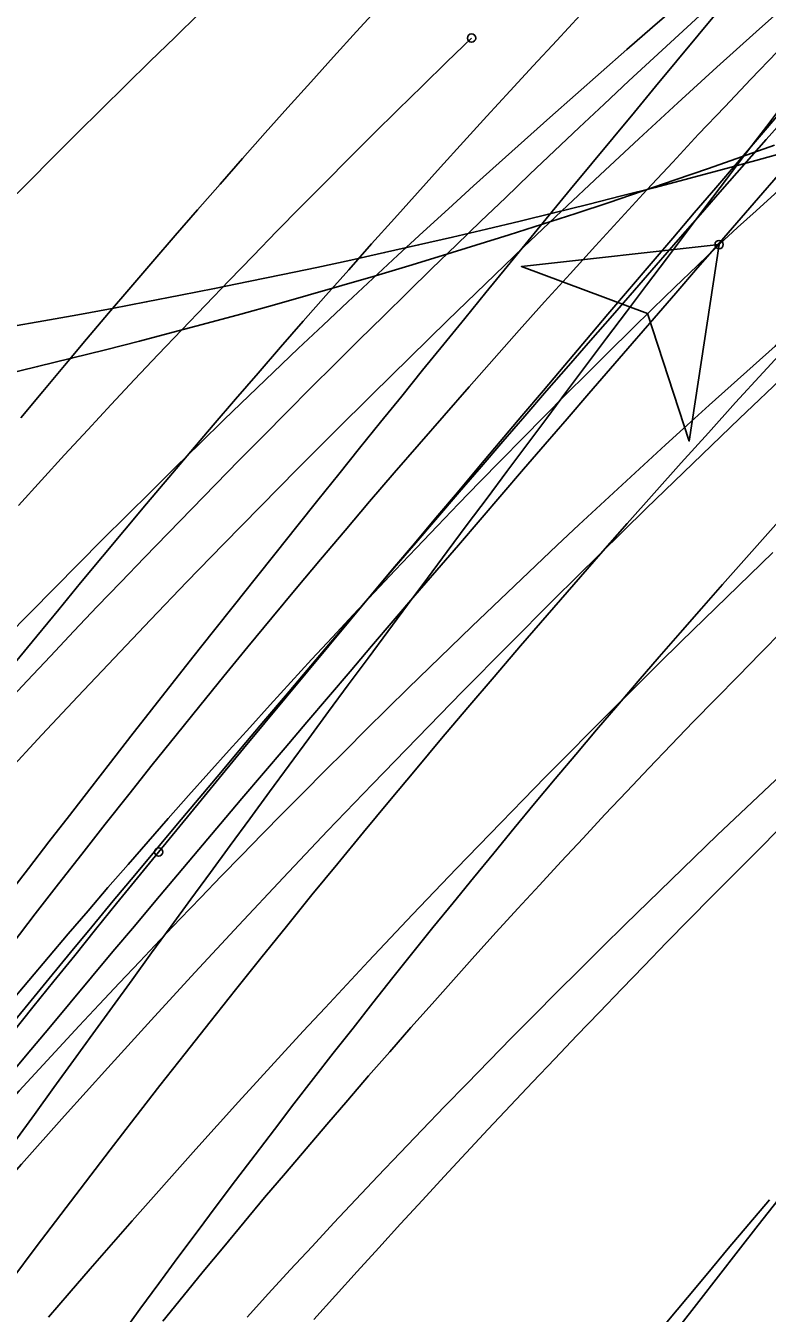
# Model space of a CAD drawing. Extents: x -14 to 1565148, y -25 to 642856.
# Drawn here: x 1564847.19 to 1564854.65, y 636396.17 to 636409.12 of the extents above; entities that cross this region are included whole.
import ezdxf

# ---------------------------------------------------------------- set-up
doc = ezdxf.new("R2010")
doc.units = 0
for name, color, linetype in [('GE_X_Alignment', 7, 'Continuous'), ('MT_P_Drums', 7, 'Continuous'), ('PM_P_Edge_Line', 7, 'Continuous'), ('PV_P_EOP', 7, 'Continuous'), ('PV_P_Saw_Cut_Line', 7, 'Continuous'), ('TR_Turning_Path23', 7, 'Continuous'), ('TR_Turning_Path25', 7, 'Continuous'), ('TR_Turning_Path27', 7, 'Continuous'), ('TR_Turning_Path28', 7, 'Continuous'), ('TR_Turning_Path28 - Copy-1', 7, 'Continuous')]:
    doc.layers.add(name, color=color, linetype=linetype)

msp = doc.modelspace()

# ---------------------------------------------------------------- linework, layer by layer
at = {"layer": 'GE_X_Alignment'}
msp.add_arc((1565016.489, 636270.393), 195, 135.38222, 155.06295, dxfattribs=at)
at = {"layer": 'MT_P_Drums'}
for points in [[(1564847, 636402.974), (1564847.24, 636403.22), (1564847.481, 636403.465), (1564847.722, 636403.709), (1564847.965, 636403.953), (1564848.208, 636404.196), (1564848.452, 636404.438), (1564848.697, 636404.68), (1564848.943, 636404.92), (1564849.189, 636405.16), (1564849.437, 636405.399), (1564849.685, 636405.637), (1564849.933, 636405.874), (1564850.183, 636406.111), (1564850.433, 636406.346), (1564850.684, 636406.581), (1564850.936, 636406.815), (1564851.189, 636407.048), (1564851.443, 636407.28), (1564851.697, 636407.512), (1564851.952, 636407.743), (1564852.207, 636407.972), (1564852.464, 636408.201), (1564852.721, 636408.429), (1564852.979, 636408.657), (1564853.238, 636408.883), (1564853.497, 636409.109), (1564853.758, 636409.333)], [(1564848.529, 636400.809), (1564848.742, 636401.069), (1564848.955, 636401.33), (1564849.169, 636401.59), (1564849.383, 636401.85), (1564849.597, 636402.109), (1564849.812, 636402.368), (1564850.026, 636402.627), (1564850.241, 636402.885), (1564850.455, 636403.142), (1564850.67, 636403.4), (1564850.885, 636403.657), (1564851.101, 636403.914), (1564851.317, 636404.172), (1564851.533, 636404.428), (1564851.749, 636404.685), (1564851.965, 636404.941), (1564852.182, 636405.197), (1564852.398, 636405.453), (1564852.615, 636405.709), (1564852.831, 636405.965), (1564853.048, 636406.22), (1564853.265, 636406.475), (1564853.482, 636406.73), (1564853.699, 636406.984), (1564853.916, 636407.239), (1564854.133, 636407.493), (1564854.351, 636407.748), (1564854.568, 636408.002), (1564854.785, 636408.256)], [(1564849.418, 636396.129), (1564849.635, 636396.367), (1564849.853, 636396.604), (1564850.073, 636396.841), (1564850.292, 636397.077), (1564850.513, 636397.313), (1564850.734, 636397.547), (1564850.957, 636397.781), (1564851.18, 636398.014), (1564851.403, 636398.247), (1564851.628, 636398.478), (1564851.853, 636398.709), (1564852.079, 636398.939), (1564852.306, 636399.169), (1564852.533, 636399.398), (1564852.762, 636399.625), (1564852.991, 636399.853), (1564853.22, 636400.079), (1564853.451, 636400.305), (1564853.682, 636400.53), (1564853.914, 636400.754), (1564854.147, 636400.977), (1564854.38, 636401.2), (1564854.615, 636401.422), (1564854.85, 636401.643)], [(1564844.774, 636396.095), (1564844.979, 636396.36), (1564845.185, 636396.624), (1564845.392, 636396.887), (1564845.598, 636397.151), (1564845.805, 636397.414), (1564846.013, 636397.677), (1564846.221, 636397.94), (1564846.429, 636398.202), (1564846.637, 636398.464), (1564846.846, 636398.726), (1564847.055, 636398.987), (1564847.265, 636399.248), (1564847.475, 636399.509), (1564847.685, 636399.769), (1564847.895, 636400.03), (1564848.106, 636400.29), (1564848.317, 636400.549), (1564848.529, 636400.809)]]:
    msp.add_lwpolyline(points, dxfattribs=at)
msp.add_circle((1564848.529, 636400.809), 0.0417, dxfattribs=at)
msp.add_circle((1564848.529, 636400.809), 0.0417, dxfattribs=at)
msp.add_arc((1564921.89, 636330.169), 101.22, 129.21105, 150.71237, dxfattribs=at)
at = {"layer": 'PM_P_Edge_Line'}
for points in [[(1564847.087, 636402.715), (1564847.305, 636402.982), (1564847.524, 636403.249), (1564847.744, 636403.516), (1564847.964, 636403.782), (1564848.185, 636404.047), (1564848.407, 636404.312), (1564848.63, 636404.576), (1564848.854, 636404.84), (1564849.078, 636405.103), (1564849.303, 636405.365), (1564849.529, 636405.627), (1564849.756, 636405.888), (1564849.983, 636406.149), (1564850.211, 636406.409), (1564850.44, 636406.668), (1564850.669, 636406.927), (1564850.9, 636407.185), (1564851.131, 636407.443), (1564851.363, 636407.7), (1564851.595, 636407.956), (1564851.829, 636408.212), (1564852.063, 636408.467), (1564852.297, 636408.721), (1564852.533, 636408.975), (1564852.769, 636409.228)], [(1564854.672, 636397.31), (1564854.465, 636397.065), (1564854.258, 636396.819), (1564854.052, 636396.572), (1564853.846, 636396.325), (1564853.641, 636396.078)]]:
    msp.add_lwpolyline(points, dxfattribs=at)
msp.add_arc((1564943.308, 636324.489), 120.217, 121.77042, 146.71209, dxfattribs=at)
at = {"layer": 'PV_P_EOP'}
for radius in [195, 194.5]:
    msp.add_arc((1565016.489, 636270.393), radius, 135.38222, 155.06295, dxfattribs=at)
at = {"layer": 'PV_P_Saw_Cut_Line'}
for points in [[(1564847.118, 636404.296), (1564847.35, 636404.551), (1564847.583, 636404.805), (1564847.817, 636405.058), (1564848.052, 636405.311), (1564848.287, 636405.563), (1564848.523, 636405.814), (1564848.761, 636406.064), (1564848.999, 636406.313), (1564849.238, 636406.561), (1564849.478, 636406.809), (1564849.719, 636407.056), (1564849.96, 636407.301), (1564850.203, 636407.546), (1564850.446, 636407.791), (1564850.69, 636408.034), (1564850.936, 636408.276), (1564851.182, 636408.518), (1564851.428, 636408.759), (1564851.676, 636408.999)], [(1564847.001, 636399.016), (1564847.215, 636399.277), (1564847.429, 636399.537), (1564847.643, 636399.797), (1564847.858, 636400.057), (1564848.073, 636400.317), (1564848.288, 636400.576), (1564848.504, 636400.835), (1564848.72, 636401.094), (1564848.936, 636401.352), (1564849.153, 636401.61), (1564849.37, 636401.868), (1564849.587, 636402.125), (1564849.804, 636402.382), (1564850.022, 636402.639), (1564850.24, 636402.896), (1564850.458, 636403.152), (1564850.676, 636403.408), (1564850.895, 636403.664), (1564851.114, 636403.92), (1564851.333, 636404.175), (1564851.552, 636404.43), (1564851.772, 636404.685), (1564851.991, 636404.939), (1564852.211, 636405.194), (1564852.431, 636405.448), (1564852.651, 636405.702), (1564852.872, 636405.956), (1564853.092, 636406.209), (1564853.313, 636406.462), (1564853.534, 636406.715), (1564853.755, 636406.968), (1564853.976, 636407.221), (1564854.197, 636407.474), (1564854.419, 636407.726), (1564854.64, 636407.978), (1564854.862, 636408.23)], [(1564854.166, 636406.921), (1564852.178, 636406.699), (1564853.445, 636406.228), (1564853.866, 636404.944), (1564854.166, 636406.921)], [(1564848.571, 636396.09), (1564848.774, 636396.339), (1564848.978, 636396.589), (1564849.183, 636396.837), (1564849.389, 636397.085), (1564849.595, 636397.332), (1564849.803, 636397.579), (1564850.011, 636397.824), (1564850.22, 636398.069), (1564850.431, 636398.313), (1564850.641, 636398.557), (1564850.853, 636398.8), (1564851.066, 636399.042), (1564851.279, 636399.283), (1564851.494, 636399.523), (1564851.709, 636399.763), (1564851.925, 636400.002), (1564852.142, 636400.24), (1564852.359, 636400.477), (1564852.578, 636400.714), (1564852.797, 636400.95), (1564853.017, 636401.185), (1564853.238, 636401.419), (1564853.46, 636401.653), (1564853.683, 636401.886), (1564853.906, 636402.118), (1564854.131, 636402.349), (1564854.356, 636402.579), (1564854.582, 636402.809), (1564854.808, 636403.038)]]:
    msp.add_lwpolyline(points, dxfattribs=at)
msp.add_lwpolyline([(1564854.166, 636406.921), (1564852.178, 636406.699), (1564853.445, 636406.228), (1564853.866, 636404.944)], close=True, dxfattribs=at)
for centre in [(1564851.676, 636408.999), (1564854.166, 636406.921), (1564854.166, 636406.921)]:
    msp.add_circle(centre, 0.0417, dxfattribs=at)
for centre, radius, start, end in [((1564910.732, 636345.556), 83.459, 121.5902, 132.66978), ((1564919.769, 636338.45), 94.827, 133.7745, 157.54664)]:
    msp.add_arc(centre, radius, start, end, dxfattribs=at)
at = {"layer": 'TR_Turning_Path23'}
for points in [[(1564847.014, 636400.377), (1564847.219, 636400.644), (1564847.425, 636400.911), (1564847.631, 636401.177), (1564847.837, 636401.443), (1564848.043, 636401.709), (1564848.25, 636401.974), (1564848.458, 636402.239), (1564848.666, 636402.504), (1564848.874, 636402.768), (1564849.082, 636403.032), (1564849.291, 636403.296), (1564849.5, 636403.559), (1564849.71, 636403.823), (1564849.919, 636404.085), (1564850.129, 636404.348), (1564850.34, 636404.61), (1564850.55, 636404.872), (1564850.761, 636405.134), (1564850.973, 636405.395), (1564851.184, 636405.657), (1564851.396, 636405.918), (1564851.608, 636406.178), (1564851.82, 636406.439), (1564852.033, 636406.699), (1564852.245, 636406.959), (1564852.458, 636407.218), (1564852.672, 636407.478), (1564852.885, 636407.737), (1564853.099, 636407.996), (1564853.313, 636408.254), (1564853.527, 636408.513), (1564853.741, 636408.771), (1564853.955, 636409.029), (1564854.17, 636409.287)], [(1564847.144, 636405.179), (1564847.363, 636405.443), (1564847.583, 636405.706), (1564847.804, 636405.969), (1564848.026, 636406.231), (1564848.248, 636406.492), (1564848.472, 636406.752), (1564848.696, 636407.012), (1564848.921, 636407.271), (1564849.147, 636407.53), (1564849.373, 636407.787), (1564849.601, 636408.044), (1564849.829, 636408.3), (1564850.058, 636408.556), (1564850.288, 636408.811), (1564850.519, 636409.065), (1564850.751, 636409.318)], [(1564848.151, 636395.948), (1564848.341, 636396.209), (1564848.531, 636396.469), (1564848.723, 636396.729), (1564848.915, 636396.988), (1564849.109, 636397.246), (1564849.303, 636397.504), (1564849.498, 636397.761), (1564849.693, 636398.018), (1564849.89, 636398.274), (1564850.087, 636398.529), (1564850.285, 636398.784), (1564850.484, 636399.038), (1564850.684, 636399.292), (1564850.884, 636399.545), (1564851.086, 636399.797), (1564851.288, 636400.048), (1564851.491, 636400.299), (1564851.694, 636400.549), (1564851.899, 636400.799), (1564852.104, 636401.048), (1564852.31, 636401.296), (1564852.517, 636401.544), (1564852.725, 636401.791), (1564852.933, 636402.037), (1564853.143, 636402.283), (1564853.353, 636402.528), (1564853.563, 636402.772), (1564853.775, 636403.016), (1564853.987, 636403.259), (1564854.2, 636403.501), (1564854.414, 636403.743), (1564854.629, 636403.984), (1564854.844, 636404.224)], [(1564853.762, 636396.028), (1564853.96, 636396.285), (1564854.159, 636396.541), (1564854.358, 636396.797), (1564854.558, 636397.053), (1564854.758, 636397.309)]]:
    msp.add_lwpolyline(points, dxfattribs=at)
msp.add_arc((1564930.463, 636336.219), 104.927, 128.03394, 154.75771, dxfattribs=at)
at = {"layer": 'TR_Turning_Path25'}
for points in [[(1564846.974, 636402.283), (1564847.207, 636402.532), (1564847.442, 636402.781), (1564847.677, 636403.03), (1564847.912, 636403.278), (1564848.148, 636403.525), (1564848.385, 636403.771), (1564848.623, 636404.017), (1564848.861, 636404.263), (1564849.1, 636404.507), (1564849.339, 636404.751), (1564849.579, 636404.995), (1564849.82, 636405.237), (1564850.061, 636405.48), (1564850.304, 636405.721), (1564850.546, 636405.962), (1564850.79, 636406.202), (1564851.034, 636406.441), (1564851.278, 636406.68), (1564851.523, 636406.919), (1564851.769, 636407.156), (1564852.016, 636407.393), (1564852.263, 636407.629), (1564852.511, 636407.865), (1564852.759, 636408.1), (1564853.008, 636408.334), (1564853.258, 636408.568), (1564853.508, 636408.801), (1564853.759, 636409.033), (1564854.011, 636409.264)], [(1564846.993, 636398.516), (1564847.208, 636398.775), (1564847.423, 636399.033), (1564847.638, 636399.291), (1564847.854, 636399.549), (1564848.069, 636399.807), (1564848.285, 636400.064), (1564848.501, 636400.321), (1564848.718, 636400.578), (1564848.934, 636400.835), (1564849.151, 636401.091), (1564849.367, 636401.347), (1564849.584, 636401.603), (1564849.802, 636401.859), (1564850.019, 636402.115), (1564850.236, 636402.37), (1564850.454, 636402.625), (1564850.671, 636402.88), (1564850.889, 636403.135), (1564851.107, 636403.39), (1564851.325, 636403.644), (1564851.543, 636403.898), (1564851.762, 636404.152), (1564851.98, 636404.406), (1564852.199, 636404.66), (1564852.417, 636404.914), (1564852.636, 636405.167), (1564852.854, 636405.421), (1564853.073, 636405.674), (1564853.292, 636405.927), (1564853.511, 636406.18), (1564853.73, 636406.433), (1564853.949, 636406.686), (1564854.168, 636406.938), (1564854.387, 636407.191), (1564854.606, 636407.443), (1564854.826, 636407.695)], [(1564850.089, 636396.105), (1564850.306, 636396.346), (1564850.524, 636396.587), (1564850.742, 636396.827), (1564850.961, 636397.067), (1564851.181, 636397.306), (1564851.401, 636397.545), (1564851.622, 636397.783), (1564851.843, 636398.02), (1564852.066, 636398.257), (1564852.288, 636398.493), (1564852.512, 636398.728), (1564852.736, 636398.963), (1564852.961, 636399.198), (1564853.186, 636399.431), (1564853.412, 636399.664), (1564853.638, 636399.897), (1564853.865, 636400.129), (1564854.093, 636400.36), (1564854.322, 636400.591), (1564854.551, 636400.821), (1564854.78, 636401.051)]]:
    msp.add_lwpolyline(points, dxfattribs=at)
msp.add_arc((1564940.689, 636314.867), 124.922, 128.00393, 166.21829, dxfattribs=at)
at = {"layer": 'TR_Turning_Path27'}
for points in [[(1564846.98, 636407.31), (1564847.222, 636407.554), (1564847.465, 636407.798), (1564847.709, 636408.041), (1564847.953, 636408.284), (1564848.198, 636408.525), (1564848.444, 636408.766), (1564848.691, 636409.006), (1564848.938, 636409.246)], [(1564847.084, 636397.896), (1564847.28, 636398.167), (1564847.476, 636398.439), (1564847.672, 636398.71), (1564847.868, 636398.981), (1564848.064, 636399.252), (1564848.261, 636399.522), (1564848.458, 636399.793), (1564848.655, 636400.063), (1564848.852, 636400.334), (1564849.049, 636400.604), (1564849.247, 636400.874), (1564849.445, 636401.144), (1564849.643, 636401.413), (1564849.841, 636401.683), (1564850.039, 636401.952), (1564850.237, 636402.222), (1564850.436, 636402.491), (1564850.635, 636402.76), (1564850.834, 636403.029), (1564851.033, 636403.297), (1564851.233, 636403.566), (1564851.432, 636403.834), (1564851.632, 636404.103), (1564851.832, 636404.371), (1564852.031, 636404.639), (1564852.232, 636404.907), (1564852.432, 636405.175), (1564852.632, 636405.442), (1564852.833, 636405.71), (1564853.034, 636405.978), (1564853.234, 636406.245), (1564853.435, 636406.512), (1564853.636, 636406.779), (1564853.838, 636407.046), (1564854.039, 636407.313), (1564854.241, 636407.58), (1564854.442, 636407.847), (1564854.644, 636408.113), (1564854.846, 636408.38)], [(1564847.42, 636396.128), (1564847.629, 636396.371), (1564847.84, 636396.614), (1564848.051, 636396.856), (1564848.263, 636397.097), (1564848.476, 636397.338), (1564848.689, 636397.578), (1564848.903, 636397.818), (1564849.118, 636398.057), (1564849.333, 636398.295), (1564849.549, 636398.533), (1564849.766, 636398.77), (1564849.984, 636399.006), (1564850.202, 636399.242), (1564850.421, 636399.477), (1564850.64, 636399.712), (1564850.86, 636399.946), (1564851.081, 636400.179), (1564851.303, 636400.411), (1564851.525, 636400.643), (1564851.748, 636400.875), (1564851.972, 636401.105), (1564852.196, 636401.335), (1564852.421, 636401.565), (1564852.646, 636401.793), (1564852.873, 636402.021), (1564853.1, 636402.249), (1564853.327, 636402.475), (1564853.555, 636402.701), (1564853.784, 636402.927), (1564854.014, 636403.151), (1564854.244, 636403.375), (1564854.475, 636403.599), (1564854.706, 636403.822)]]:
    msp.add_lwpolyline(points, dxfattribs=at)
msp.add_arc((1564931.179, 636324.092), 114.429, 128.5803, 162.56557, dxfattribs=at)
at = {"layer": 'TR_Turning_Path28'}
msp.add_lwpolyline([(1564846.969, 636405.611), (1564847.311, 636405.693), (1564847.653, 636405.777), (1564847.994, 636405.863), (1564848.335, 636405.95), (1564848.676, 636406.039), (1564849.016, 636406.129), (1564849.355, 636406.222), (1564849.694, 636406.316), (1564850.033, 636406.411), (1564850.371, 636406.508), (1564850.709, 636406.607), (1564851.046, 636406.708), (1564851.383, 636406.81), (1564851.719, 636406.914), (1564852.055, 636407.019), (1564852.39, 636407.127), (1564852.725, 636407.235), (1564853.059, 636407.346), (1564853.392, 636407.458), (1564853.725, 636407.571), (1564854.058, 636407.687), (1564854.39, 636407.804), (1564854.721, 636407.922)], dxfattribs=at)
msp.add_arc((1564830.367, 636475.449), 67.911, 239.7175, 333.52503, dxfattribs=at)
at = {"layer": 'TR_Turning_Path28 - Copy-1'}
msp.add_lwpolyline([(1564847.028, 636406.093), (1564847.373, 636406.153), (1564847.717, 636406.215), (1564848.061, 636406.279), (1564848.405, 636406.344), (1564848.748, 636406.411), (1564849.091, 636406.479), (1564849.434, 636406.548), (1564849.777, 636406.619), (1564850.119, 636406.692), (1564850.461, 636406.765), (1564850.802, 636406.841), (1564851.143, 636406.918), (1564851.484, 636406.996), (1564851.825, 636407.076), (1564852.165, 636407.157), (1564852.505, 636407.24), (1564852.844, 636407.325), (1564853.183, 636407.41), (1564853.522, 636407.497), (1564853.86, 636407.586), (1564854.198, 636407.676), (1564854.536, 636407.768), (1564854.873, 636407.861)], dxfattribs=at)

doc.saveas('drawing.dxf')
